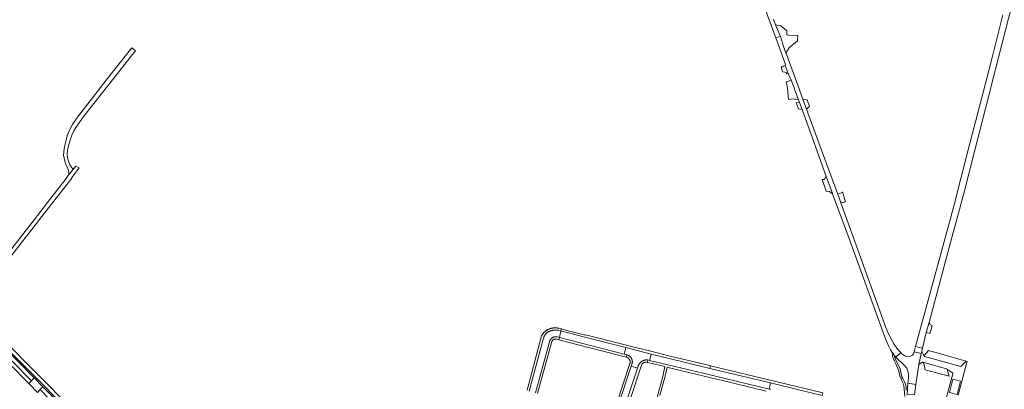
# Model space of a CAD drawing. Extents: x 146402 to 164798, y 455483 to 464134.
# Tile 555 of 575: x 161828 to 162545, y 461258 to 461527. Entities that reach past the tile are written whole.
import ezdxf

# ---------------------------------------------------------------- set-up
doc = ezdxf.new("R2010")
doc.units = 0
doc.header["$LTSCALE"] = 0.2
for name, color, linetype, lineweight in [('B-XX-VH-VERHARDING_ASFALT-GV', 252, 'CONTINUOUS', 18), ('B-XX-VH-VERHARDING_BETONSTRAATSTEEN-GV', 252, 'CONTINUOUS', 18), ('B-XX-VH-VERHARDING_FUNDERING_ZAND-GV', 252, 'CONTINUOUS', 18), ('B-XX-VH-VERHARDING_TEGEL-GV', 252, 'CONTINUOUS', 18)]:
    doc.layers.add(name, color=color, linetype=linetype, lineweight=lineweight)

msp = doc.modelspace()

# ---------------------------------------------------------------- linework, layer by layer
at = {"layer": 'B-XX-VH-VERHARDING_ASFALT-GV'}
for points in [[(162543.808, 461530.133), (162536.067, 461500), (162530.999, 461480.273), (162518.583, 461431.945), (162510.293, 461399.665), (162509.471, 461396.462), (162504.925, 461379.41), (162502.493, 461370.748), (162500, 461361.594), (162480.239, 461289.036), (162482.418, 461288.488), (162485.226, 461287.781), (162487.984, 461299.119), (162488.233, 461300.141), (162489.998, 461306.51), (162500, 461343.686), (162507.553, 461371.76), (162512.254, 461388.55), (162514.771, 461398.415), (162515.21, 461400.138), (162523.296, 461431.604), (162531.009, 461461.873), (162535.365, 461478.839), (162535.685, 461480.086), (162540.798, 461500), (162566.531, 461600.227)], [(162367.662, 461543.033), (162377.787, 461515.218), (162378.425, 461513.46), (162379.66, 461513.741), (162381.86, 461514.241), (162378.327, 461522.908), (162376.843, 461526.839)], [(161806.15, 461291.08), (161834.932, 461262.082), (161834.984, 461262.03), (161836.858, 461264.044), (161808.022, 461293.094)], [(161808.022, 461293.094), (161836.858, 461264.044), (161838.866, 461266.202), (161838.528, 461266.542), (161812.815, 461292.376)], [(161814.616, 461291.969), (161839.168, 461267.336), (161859.288, 461247.149), (161890.075, 461216.261), (161891.826, 461217.974), (161840.844, 461269.416), (161816.82, 461293.657)]]:
    msp.add_lwpolyline(points, dxfattribs=at)
for points in [[(162384.216, 461506.985), (162381.86, 461514.241), (162379.66, 461513.741), (162378.425, 461513.46), (162383.307, 461500), (162385.512, 461493.921), (162385.376, 461493.27), (162387.568, 461487.445), (162389.585, 461482.493), (162391.547, 461477.676), (162392.114, 461476.132), (162395.032, 461468.19), (162395.715, 461466.333), (162395.732, 461466.286), (162397.585, 461461.219), (162408.624, 461430.95), (162415.258, 461412.524), (162417.372, 461406.65), (162419.651, 461400.463), (162419.867, 461399.881), (162432.843, 461364.855), (162433.117, 461364.093), (162456.511, 461299.046), (162458.858, 461293.421), (162460.529, 461289.444), (162462.025, 461286.536), (162463.235, 461284.623), (162463.419, 461284.332), (162464.985, 461282.318), (162465.285, 461281.932), (162465.885, 461281.35), (162469.374, 461284.646), (162467.082, 461287.046), (162464.36, 461290.912), (162462.345, 461294.576), (162460.509, 461298.311), (162458.674, 461302.816), (162436.106, 461365.246), (162425.911, 461393.449), (162425.839, 461393.648), (162423.597, 461399.732), (162415.249, 461422.39), (162400.88, 461461.546), (162398.204, 461468.816), (162393.448, 461481.599), (162386.756, 461500), (162386.103, 461501.796)], [(162482.418, 461288.488), (162480.239, 461289.036), (162479.18, 461285.146), (162484.294, 461283.837), (162484.651, 461285.419), (162485.226, 461287.781)], [(162484.294, 461283.837), (162479.18, 461285.146), (162478.685, 461283.508), (162477.864, 461282.64), (162476.903, 461282.136), (162475.84, 461281.669), (162474.672, 461281.479), (162473.844, 461281.625), (162472.292, 461282.18), (162470.209, 461283.772), (162469.374, 461284.646), (162465.885, 461281.35), (162471.908, 461275.5), (162473.724, 461273.183), (162474.516, 461271.142), (162475.168, 461268.939), (162475.007, 461266.363), (162474.816, 461263.994), (162474.606, 461262.307), (162480.43, 461261.378), (162482.495, 461275.862)], [(161845.254, 461259.785), (161838.866, 461266.202), (161836.858, 461264.044), (161834.984, 461262.03), (161841.338, 461255.628), (161843.225, 461257.631)], [(162480.43, 461261.378), (162474.606, 461262.307), (162474.273, 461257.667), (162473.963, 461253.947), (162479.4, 461254.158)], [(161858.6, 461246.376), (161845.254, 461259.785), (161843.225, 461257.631), (161849.347, 461251.463), (161857.128, 461243.774), (161887.335, 461213.58), (161889.314, 461215.517)]]:
    msp.add_lwpolyline(points, close=True, dxfattribs=at)
at = {"layer": 'B-XX-VH-VERHARDING_BETONSTRAATSTEEN-GV'}
for points in [[(162382.107, 461522.089), (162378.327, 461522.908), (162381.86, 461514.241), (162384.216, 461506.985), (162386.103, 461501.796), (162386.145, 461502.038), (162386.221, 461502.383), (162386.313, 461502.723), (162386.42, 461503.059), (162386.542, 461503.39), (162386.679, 461503.715), (162386.83, 461504.033), (162386.996, 461504.345), (162387.176, 461504.648), (162387.37, 461504.943), (162387.576, 461505.229), (162387.795, 461505.505), (162388.027, 461505.771), (162388.27, 461506.026), (162388.525, 461506.269), (162388.791, 461506.501), (162394.384, 461511.129), (162394.559, 461514.946), (162387.83, 461515.272), (162386.499, 461515.639), (162386.582, 461518.51), (162382.115, 461522.065)], [(162387.568, 461487.445), (162385.376, 461493.27), (162384.118, 461492.635), (162383.327, 461492.235), (162382.342, 461492.23), (162382.312, 461492.23), (162383.473, 461488.751), (162384.975, 461488.382), (162385.474, 461488.226), (162386.518, 461487.901), (162386.029, 461487.072)], [(162391.547, 461477.676), (162389.585, 461482.493), (162387.786, 461481.857), (162387.23, 461481.674), (162386.331, 461481.379), (162386.24, 461481.376), (162386.069, 461481.405), (162386.319, 461480.702), (162387.012, 461476.659), (162387.613, 461468.517), (162389.391, 461468.838), (162391.152, 461468.97), (162393.094, 461468.629), (162395.032, 461468.19), (162392.114, 461476.132)], [(162401.205, 461468.282), (162398.204, 461468.816), (162400.88, 461461.546), (162402.166, 461463.06), (162403.097, 461463.493)], [(162397.585, 461461.219), (162395.732, 461466.286), (162393.362, 461466.175), (162395.126, 461461.627)], [(161871.662, 461418.766), (161869.22, 461420.136), (161868.542, 461419.205), (161867.913, 461418.595), (161863.664, 461413.357), (161862.071, 461411.008), (161849.208, 461394.592), (161838.042, 461380.16), (161812.99, 461348.203), (161798.454, 461329.662), (161791.062, 461320.098), (161789.53, 461318.994), (161792.71, 461316.264), (161793.744, 461318.267), (161801.054, 461327.531), (161822.631, 461355.275), (161849.453, 461390.069), (161865.439, 461410.422), (161866.866, 461412.829), (161869.877, 461416.647), (161870.97, 461417.944)], [(162417.372, 461406.65), (162415.258, 461412.524), (162414.503, 461411.521), (162414.113, 461411.004), (162413.822, 461410.619), (162413.669, 461410.416), (162412.12, 461410.403), (162415.108, 461401.932), (162417.572, 461401.746), (162419.867, 461399.881), (162419.651, 461400.463)], [(162429.304, 461394.066), (162427.143, 461401.335), (162426.969, 461401.085), (162426.747, 461400.911), (162426.351, 461400.787), (162425.965, 461400.759), (162423.597, 461399.732), (162425.839, 461393.648), (162425.911, 461393.449), (162427.817, 461393.827), (162428.039, 461393.904), (162428.271, 461393.99), (162428.437, 461394.014), (162428.947, 461394.086)], [(162490.956, 461304.727), (162489.998, 461306.51), (162488.233, 461300.141), (162487.984, 461299.119), (162489.783, 461298.703), (162490.682, 461298.495), (162491.209, 461300.734), (162492.169, 461304.264)], [(162239.453, 461295.83), (162222.096, 461300.288), (162221.021, 461295.528), (162251.162, 461287.779), (162268.179, 461283.378), (162269.382, 461288.147)], [(162287.801, 461283.429), (162269.382, 461288.147), (162268.179, 461283.378), (162270.172, 461282.869), (162270.484, 461282.789), (162270.663, 461282.731), (162270.853, 461282.661), (162271.04, 461282.583), (162271.224, 461282.498), (162271.404, 461282.407), (162271.581, 461282.308), (162271.753, 461282.201), (162271.922, 461282.089), (162272.085, 461281.97), (162272.244, 461281.844), (162272.398, 461281.712), (162272.546, 461281.575), (162272.689, 461281.431), (162272.826, 461281.282), (162272.957, 461281.128), (162273.082, 461280.968), (162273.2, 461280.804), (162273.312, 461280.636), (162273.417, 461280.463), (162273.515, 461280.286), (162273.606, 461280.105), (162273.69, 461279.921), (162273.767, 461279.733), (162273.836, 461279.543), (162273.897, 461279.35), (162273.951, 461279.155), (162273.997, 461278.958), (162274.036, 461278.759), (162274.066, 461278.559), (162274.089, 461278.358), (162274.103, 461278.156), (162274.109, 461277.954), (162274.108, 461277.751), (162274.098, 461277.549), (162274.081, 461277.347), (162274.056, 461277.146), (162274.022, 461276.947), (162273.981, 461276.749), (162273.932, 461276.552), (162273.875, 461276.358), (162273.811, 461276.166), (162273.33, 461274.693), (162277.895, 461273.197), (162278.367, 461274.654), (162278.37, 461274.662), (162278.441, 461274.879), (162278.52, 461275.093), (162278.606, 461275.304), (162278.699, 461275.512), (162278.8, 461275.717), (162278.908, 461275.918), (162279.023, 461276.115), (162279.145, 461276.308), (162279.274, 461276.497), (162279.409, 461276.681), (162279.55, 461276.86), (162279.698, 461277.034), (162279.851, 461277.203), (162280.01, 461277.367), (162280.176, 461277.524), (162280.346, 461277.676), (162280.522, 461277.822), (162280.702, 461277.961), (162280.888, 461278.094), (162281.078, 461278.221), (162281.272, 461278.34), (162281.47, 461278.453), (162281.673, 461278.559), (162281.878, 461278.658), (162282.088, 461278.749), (162282.3, 461278.833), (162282.515, 461278.909), (162282.733, 461278.979), (162282.952, 461279.04), (162283.174, 461279.093), (162283.398, 461279.139), (162283.623, 461279.177), (162283.849, 461279.207), (162284.076, 461279.229), (162284.304, 461279.243), (162284.532, 461279.249), (162284.76, 461279.247), (162284.988, 461279.237), (162285.216, 461279.219), (162285.364, 461279.185), (162286.649, 461278.892)], [(162300.97, 461280.153), (162287.801, 461283.429), (162286.649, 461278.892), (162299.872, 461275.708), (162326.571, 461269.297), (162373.603, 461258.05), (162374.658, 461262.512), (162330.464, 461273.083), (162327.657, 461273.755)], [(162500, 461283.073), (162489.715, 461285.967), (162487.053, 461283.005), (162487.049, 461282.999), (162487.004, 461282.945), (162486.954, 461282.896), (162486.898, 461282.854), (162486.839, 461282.817), (162486.775, 461282.788), (162486.708, 461282.767), (162486.639, 461282.753), (162486.57, 461282.747), (162486.499, 461282.749), (162486.43, 461282.759), (162486.363, 461282.777), (162486.297, 461282.802), (162486.235, 461282.835), (162486.177, 461282.875), (162486.124, 461282.921), (162486.077, 461282.972), (162486.036, 461283.029), (162486.785, 461281.77), (162500, 461278.078), (162513.107, 461274.417), (162516.973, 461278.298)], [(162500, 461273.531), (162485.43, 461277.674), (162485.483, 461277.657), (162485.538, 461277.63), (162485.589, 461277.597), (162485.635, 461277.558), (162485.676, 461277.512), (162485.71, 461277.462), (162486.097, 461276.682), (162487.22, 461272.129), (162500, 461268.577), (162504.535, 461267.317), (162503.508, 461271.211), (162503.492, 461271.261), (162503.479, 461271.323), (162503.474, 461271.386), (162503.477, 461271.449), (162503.488, 461271.512), (162503.507, 461271.572), (162503.533, 461271.63), (162503.566, 461271.683), (162503.606, 461271.733), (162503.652, 461271.777), (162503.703, 461271.814), (162503.758, 461271.845), (162503.817, 461271.869), (162503.878, 461271.885), (162503.941, 461271.894), (162504.004, 461271.894), (162504.067, 461271.887), (162504.128, 461271.871), (162504.187, 461271.848), (162504.243, 461271.818), (162502.749, 461272.749)], [(162504.767, 461255.641), (162507.349, 461265.281), (162512.943, 461263.683), (162510.361, 461254.043)]]:
    msp.add_lwpolyline(points, close=True, dxfattribs=at)
for points in [[(162203.712, 461255.224), (162213.772, 461292.387), (162213.78, 461292.426), (162213.827, 461292.613), (162213.88, 461292.799), (162213.942, 461292.982), (162214.011, 461293.162), (162214.087, 461293.339), (162214.171, 461293.513), (162214.262, 461293.684), (162214.36, 461293.85), (162214.464, 461294.013), (162214.576, 461294.171), (162214.693, 461294.324), (162214.817, 461294.472), (162214.947, 461294.615), (162215.083, 461294.752), (162215.224, 461294.884), (162215.371, 461295.009), (162215.523, 461295.129), (162215.679, 461295.242), (162215.84, 461295.348), (162216.006, 461295.448), (162216.175, 461295.541), (162216.348, 461295.626), (162216.525, 461295.705), (162216.704, 461295.776), (162216.887, 461295.84), (162217.071, 461295.896), (162217.258, 461295.944), (162217.447, 461295.984), (162217.638, 461296.017), (162217.829, 461296.042), (162218.021, 461296.059), (162218.214, 461296.067), (162218.408, 461296.068), (162218.601, 461296.061), (162218.793, 461296.046), (162218.985, 461296.023), (162219.175, 461295.992), (162219.365, 461295.953), (162219.552, 461295.906), (162221.021, 461295.528), (162222.096, 461300.288), (162220.27, 461300.757), (162219.966, 461300.805), (162219.661, 461300.846), (162219.355, 461300.878), (162219.049, 461300.903), (162218.742, 461300.919), (162218.434, 461300.928), (162218.126, 461300.928), (162217.819, 461300.921), (162217.512, 461300.905), (162217.205, 461300.882), (162216.899, 461300.85), (162216.594, 461300.811), (162216.29, 461300.764), (162215.987, 461300.708), (162215.686, 461300.645), (162215.387, 461300.575), (162215.09, 461300.496), (162214.794, 461300.41), (162214.501, 461300.316), (162214.211, 461300.214), (162213.924, 461300.105), (162213.639, 461299.989), (162213.357, 461299.865), (162213.079, 461299.734), (162212.825, 461299.606), (162212.622, 461299.481), (162212.423, 461299.35), (162212.228, 461299.211), (162212.038, 461299.067), (162211.854, 461298.916), (162211.674, 461298.759), (162211.499, 461298.596), (162211.331, 461298.427), (162211.168, 461298.253), (162211.011, 461298.073), (162210.86, 461297.889), (162210.715, 461297.699), (162210.577, 461297.505), (162210.445, 461297.306), (162210.32, 461297.102), (162210.202, 461296.895), (162210.091, 461296.684), (162209.988, 461296.469), (162209.891, 461296.251), (162209.802, 461296.029), (162209.72, 461295.805), (162209.646, 461295.578), (162209.579, 461295.349), (162209.521, 461295.118), (162209.496, 461295.011), (162199.025, 461256.501)], [(162511.115, 461253.603), (162516.973, 461275.564), (162517.655, 461278.106), (162516.973, 461278.298), (162513.107, 461274.417), (162500, 461278.078), (162486.785, 461281.77), (162486.036, 461283.029), (162484.651, 461285.419), (162484.294, 461283.837), (162482.495, 461275.862), (162485.031, 461277.596), (162485.072, 461277.624), (162485.126, 461277.652), (162485.184, 461277.672), (162485.243, 461277.685), (162485.304, 461277.69), (162485.365, 461277.687), (162485.425, 461277.675), (162485.43, 461277.674), (162500, 461273.531), (162502.749, 461272.749), (162504.243, 461271.818), (162507.119, 461269.962), (162507.161, 461269.927), (162507.209, 461269.879), (162507.25, 461269.826), (162507.285, 461269.768), (162507.313, 461269.706), (162507.333, 461269.642), (162507.345, 461269.575), (162507.35, 461269.508), (162507.346, 461269.441), (162507.335, 461269.374), (162507.289, 461269.177), (162501.319, 461246.797)], [(162264.251, 461232.185), (162277.895, 461273.197), (162273.33, 461274.693), (162263.85, 461246.176)], [(162396.182, 461257.347), (162374.658, 461262.512), (162373.603, 461258.05), (162374.918, 461257.724)]]:
    msp.add_lwpolyline(points, dxfattribs=at)
at = {"layer": 'B-XX-VH-VERHARDING_FUNDERING_ZAND-GV'}
msp.add_lwpolyline([(161912.634, 461503.974), (161909.986, 461506.101), (161905.123, 461500), (161903.425, 461497.87), (161891.2, 461482.534), (161870.366, 461455.751), (161866.714, 461450.392), (161864.929, 461447.145), (161862.87, 461442.354), (161860.592, 461432.627), (161860.273, 461428.171), (161861.071, 461423.736), (161861.967, 461421.312), (161862.73, 461419.595), (161863.602, 461417.53), (161863.875, 461416.568), (161864.109, 461415.744), (161864.131, 461414.48), (161863.664, 461413.357), (161867.913, 461418.595), (161867.491, 461418.414), (161867.016, 461418.386), (161866.624, 461418.491), (161865.907, 461419.325), (161864.905, 461421.149), (161863.403, 461425.229), (161862.847, 461428.64), (161863.188, 461431.726), (161863.765, 461435.034), (161865.253, 461439.806), (161866.365, 461442.516), (161867.554, 461445.287), (161869.036, 461448.271), (161874.874, 461456.302), (161909.486, 461500)], close=True, dxfattribs=at)
msp.add_lwpolyline([(162473.37, 461256.979), (162473.26, 461259.7), (162473.184, 461260.55), (162472.878, 461261.67), (162471.897, 461263.737), (162470.821, 461265.824), (162470.321, 461266.964), (162469.594, 461270.266), (162468.885, 461272.873), (162468.097, 461274.843), (162466.636, 461277.645), (162465.386, 461280.35), (162464.983, 461281.47), (162464.985, 461282.318), (162463.419, 461284.332), (162463.235, 461284.623), (162463.355, 461283.213), (162463.488, 461282.228), (162463.756, 461281.05), (162464.14, 461280.027), (162464.793, 461278.404), (162465.85, 461276.279), (162466.639, 461274.81), (162467.388, 461273.11), (162468.002, 461271.14), (162468.787, 461267.626), (162469.651, 461265.385), (162470.497, 461263.472), (162471.266, 461262.042), (162471.535, 461261.559), (162471.746, 461260.729), (162472.011, 461258.007), (162472.444, 461252.698)], dxfattribs=at)
at = {"layer": 'B-XX-VH-VERHARDING_TEGEL-GV'}
for points in [[(162199.025, 461256.501), (162209.496, 461295.011), (162209.521, 461295.118), (162209.579, 461295.349), (162209.646, 461295.578), (162209.72, 461295.805), (162209.802, 461296.029), (162209.891, 461296.251), (162209.988, 461296.469), (162210.091, 461296.684), (162210.202, 461296.895), (162210.32, 461297.102), (162210.445, 461297.306), (162210.577, 461297.505), (162210.715, 461297.699), (162210.86, 461297.889), (162211.011, 461298.073), (162211.168, 461298.253), (162211.331, 461298.427), (162211.499, 461298.596), (162211.674, 461298.759), (162211.854, 461298.916), (162212.038, 461299.067), (162212.228, 461299.211), (162212.423, 461299.35), (162212.622, 461299.481), (162212.825, 461299.606), (162213.079, 461299.734), (162213.357, 461299.865), (162213.639, 461299.989), (162213.924, 461300.105), (162214.211, 461300.214), (162214.501, 461300.316), (162214.794, 461300.41), (162215.09, 461300.496), (162215.387, 461300.575), (162215.686, 461300.645), (162215.987, 461300.708), (162216.29, 461300.764), (162216.594, 461300.811), (162216.899, 461300.85), (162217.205, 461300.882), (162217.512, 461300.905), (162217.819, 461300.921), (162218.126, 461300.928), (162218.434, 461300.928), (162218.742, 461300.919), (162219.049, 461300.903), (162219.355, 461300.878), (162219.661, 461300.846), (162219.966, 461300.805), (162220.27, 461300.757), (162222.096, 461300.288), (162222.466, 461301.765), (162220.641, 461302.234), (162220.345, 461302.3), (162220.048, 461302.358), (162219.749, 461302.408), (162219.449, 461302.451), (162219.148, 461302.485), (162218.846, 461302.512), (162218.544, 461302.53), (162218.241, 461302.541), (162217.938, 461302.543), (162217.635, 461302.537), (162217.332, 461302.524), (162217.03, 461302.502), (162216.729, 461302.473), (162216.428, 461302.435), (162216.128, 461302.39), (162215.83, 461302.337), (162215.534, 461302.276), (162215.238, 461302.207), (162214.945, 461302.13), (162214.654, 461302.046), (162214.366, 461301.954), (162214.08, 461301.854), (162213.796, 461301.747), (162213.516, 461301.633), (162213.238, 461301.51), (162212.964, 461301.381), (162212.694, 461301.245), (162212.427, 461301.101), (162212.164, 461300.951), (162211.905, 461300.793), (162211.65, 461300.629), (162211.4, 461300.458), (162211.155, 461300.281), (162210.914, 461300.097), (162210.678, 461299.907), (162210.447, 461299.711), (162210.222, 461299.508), (162210.001, 461299.3), (162209.787, 461299.086), (162209.578, 461298.867), (162209.375, 461298.642), (162209.178, 461298.412), (162208.987, 461298.176), (162208.803, 461297.936), (162208.625, 461297.691), (162208.453, 461297.441), (162208.288, 461297.187), (162208.13, 461296.929), (162208.072, 461296.83), (162197.518, 461257.248)], [(162205.045, 461254.884), (162215.439, 461292.665), (162215.507, 461292.787), (162215.593, 461292.925), (162215.685, 461293.059), (162215.784, 461293.188), (162215.889, 461293.312), (162216, 461293.43), (162216.117, 461293.543), (162216.239, 461293.65), (162216.367, 461293.751), (162216.499, 461293.846), (162216.635, 461293.934), (162216.776, 461294.015), (162216.921, 461294.089), (162217.069, 461294.156), (162217.22, 461294.216), (162217.374, 461294.267), (162217.53, 461294.312), (162217.688, 461294.348), (162217.848, 461294.377), (162218.01, 461294.398), (162218.172, 461294.411), (162218.334, 461294.416), (162218.496, 461294.413), (162218.658, 461294.402), (162218.82, 461294.383), (162218.98, 461294.356), (162220.614, 461293.929), (162221.021, 461295.528), (162219.552, 461295.906), (162219.365, 461295.953), (162219.175, 461295.992), (162218.985, 461296.023), (162218.793, 461296.046), (162218.601, 461296.061), (162218.408, 461296.068), (162218.214, 461296.067), (162218.021, 461296.059), (162217.829, 461296.042), (162217.638, 461296.017), (162217.447, 461295.984), (162217.258, 461295.944), (162217.071, 461295.896), (162216.887, 461295.84), (162216.704, 461295.776), (162216.525, 461295.705), (162216.348, 461295.626), (162216.175, 461295.541), (162216.006, 461295.448), (162215.84, 461295.348), (162215.679, 461295.242), (162215.523, 461295.129), (162215.371, 461295.009), (162215.224, 461294.884), (162215.083, 461294.752), (162214.947, 461294.615), (162214.817, 461294.472), (162214.693, 461294.324), (162214.576, 461294.171), (162214.464, 461294.013), (162214.36, 461293.85), (162214.262, 461293.684), (162214.171, 461293.513), (162214.087, 461293.339), (162214.011, 461293.162), (162213.942, 461292.982), (162213.88, 461292.799), (162213.827, 461292.613), (162213.78, 461292.426), (162213.772, 461292.387), (162203.712, 461255.224)], [(162263.85, 461246.176), (162273.33, 461274.693), (162273.811, 461276.166), (162273.875, 461276.358), (162273.932, 461276.552), (162273.981, 461276.749), (162274.022, 461276.947), (162274.056, 461277.146), (162274.081, 461277.347), (162274.098, 461277.549), (162274.108, 461277.751), (162274.109, 461277.954), (162274.103, 461278.156), (162274.089, 461278.358), (162274.066, 461278.559), (162274.036, 461278.759), (162273.997, 461278.958), (162273.951, 461279.155), (162273.897, 461279.35), (162273.836, 461279.543), (162273.767, 461279.733), (162273.69, 461279.921), (162273.606, 461280.105), (162273.515, 461280.286), (162273.417, 461280.463), (162273.312, 461280.636), (162273.2, 461280.804), (162273.082, 461280.968), (162272.957, 461281.128), (162272.826, 461281.282), (162272.689, 461281.431), (162272.546, 461281.575), (162272.398, 461281.712), (162272.244, 461281.844), (162272.085, 461281.97), (162271.922, 461282.089), (162271.753, 461282.201), (162271.581, 461282.308), (162271.404, 461282.407), (162271.224, 461282.498), (162271.04, 461282.583), (162270.853, 461282.661), (162270.663, 461282.731), (162270.484, 461282.789), (162270.172, 461282.869), (162269.766, 461281.223), (162270.273, 461281.094), (162270.416, 461281.028), (162270.57, 461280.948), (162270.72, 461280.862), (162270.866, 461280.768), (162271.008, 461280.668), (162271.145, 461280.561), (162271.277, 461280.449), (162271.403, 461280.33), (162271.524, 461280.206), (162271.639, 461280.076), (162271.748, 461279.941), (162271.851, 461279.801), (162271.947, 461279.656), (162272.036, 461279.508), (162272.118, 461279.355), (162272.193, 461279.198), (162272.261, 461279.039), (162272.322, 461278.876), (162272.374, 461278.711), (162272.42, 461278.544), (162272.457, 461278.374), (162272.487, 461278.203), (162272.508, 461278.031), (162272.522, 461277.858), (162272.528, 461277.685), (162272.525, 461277.512), (162272.515, 461277.338), (162272.497, 461277.166), (162272.471, 461276.994), (162272.437, 461276.824), (162272.395, 461276.656), (162262.539, 461247.079)], [(162266.166, 461231.365), (162280.164, 461273.871), (162280.995, 461276.022), (162281.015, 461276.05), (162281.119, 461276.188), (162281.229, 461276.322), (162281.345, 461276.45), (162281.467, 461276.573), (162281.595, 461276.69), (162281.727, 461276.801), (162281.865, 461276.906), (162282.008, 461277.004), (162282.155, 461277.096), (162282.306, 461277.18), (162282.46, 461277.258), (162282.619, 461277.328), (162282.78, 461277.392), (162282.944, 461277.447), (162283.11, 461277.495), (162283.278, 461277.535), (162283.449, 461277.567), (162283.62, 461277.592), (162284.839, 461277.401), (162285.364, 461279.185), (162285.216, 461279.219), (162284.988, 461279.237), (162284.76, 461279.247), (162284.532, 461279.249), (162284.304, 461279.243), (162284.076, 461279.229), (162283.849, 461279.207), (162283.623, 461279.177), (162283.398, 461279.139), (162283.174, 461279.093), (162282.952, 461279.04), (162282.733, 461278.979), (162282.515, 461278.909), (162282.3, 461278.833), (162282.088, 461278.749), (162281.878, 461278.658), (162281.673, 461278.559), (162281.47, 461278.453), (162281.272, 461278.34), (162281.078, 461278.221), (162280.888, 461278.094), (162280.702, 461277.961), (162280.522, 461277.822), (162280.346, 461277.676), (162280.176, 461277.524), (162280.01, 461277.367), (162279.851, 461277.203), (162279.698, 461277.034), (162279.55, 461276.86), (162279.409, 461276.681), (162279.274, 461276.497), (162279.145, 461276.308), (162279.023, 461276.115), (162278.908, 461275.918), (162278.8, 461275.717), (162278.699, 461275.512), (162278.606, 461275.304), (162278.52, 461275.093), (162278.441, 461274.879), (162278.37, 461274.662), (162278.367, 461274.654), (162277.895, 461273.197), (162264.251, 461232.185)], [(162374.918, 461257.724), (162373.603, 461258.05), (162326.571, 461269.297), (162299.872, 461275.708), (162286.649, 461278.892), (162285.364, 461279.185), (162284.839, 461277.401), (162285.316, 461277.326), (162297.836, 461274.348), (162296.197, 461267.069), (162294.558, 461260.937), (162293.912, 461258.477), (162292.183, 461251.89)], [(162294.053, 461253.36), (162297.105, 461264.029), (162297.477, 461265.328), (162299.387, 461273.977), (162302.214, 461273.298), (162326.318, 461267.512), (162345.654, 461262.789), (162361.607, 461258.892), (162371.582, 461256.514)]]:
    msp.add_lwpolyline(points, dxfattribs=at)
for points in [[(162226.521, 461300.724), (162222.466, 461301.765), (162222.096, 461300.288), (162239.453, 461295.83), (162269.382, 461288.147), (162287.801, 461283.429), (162300.97, 461280.153), (162327.657, 461273.755), (162330.464, 461273.083), (162330.931, 461275.012), (162328.211, 461275.672), (162301.705, 461281.986), (162286.539, 461285.751), (162278.488, 461287.844), (162278.417, 461287.711), (162265.985, 461290.921), (162240.045, 461297.566), (162239.93, 461297.127), (162226.469, 461300.583)], [(162251.162, 461287.779), (162221.021, 461295.528), (162220.614, 461293.929), (162250.698, 461286.065), (162269.766, 461281.223), (162270.172, 461282.869), (162268.179, 461283.378)], [(162380.565, 461262.966), (162330.931, 461275.012), (162330.464, 461273.083), (162374.658, 461262.512), (162396.182, 461257.347), (162412.271, 461253.487), (162412.733, 461255.265)], [(162512.943, 461263.683), (162507.349, 461265.281), (162504.767, 461255.641), (162510.361, 461254.043)]]:
    msp.add_lwpolyline(points, close=True, dxfattribs=at)

doc.saveas('drawing.dxf')
